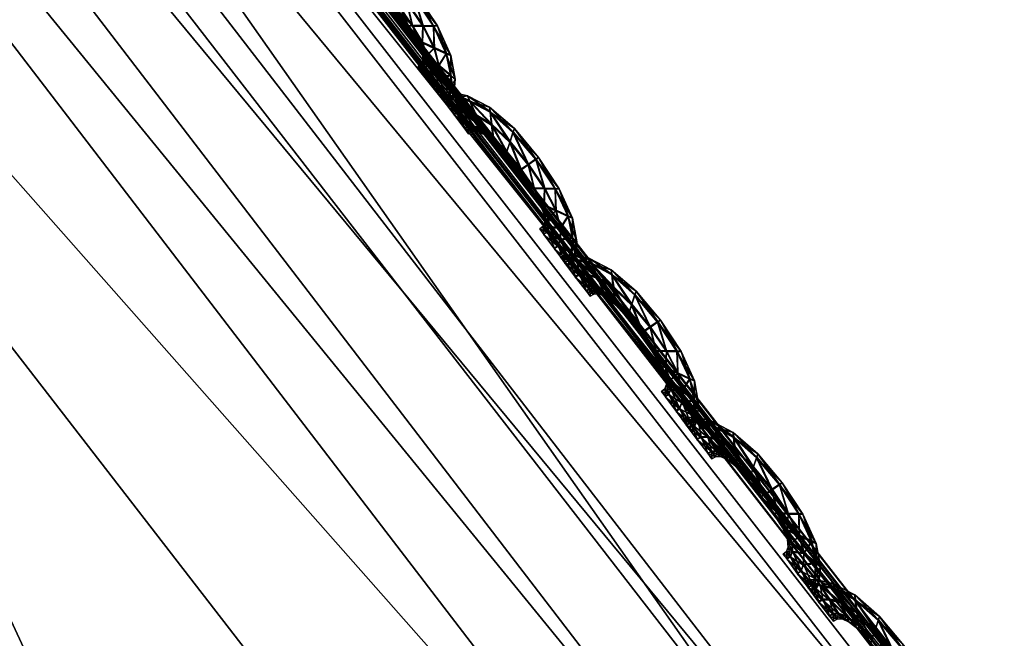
# Model space of a CAD drawing. Extents: x -7.4 to 7.4, y -11.5 to 9.8.
# Tile 467 of 469: x 5.322 to 5.601, y 6.929 to 7.104. Entities that reach past the tile are written whole.
import ezdxf

# ---------------------------------------------------------------- set-up
doc = ezdxf.new("R2010")
doc.units = 0
doc.header["$MEASUREMENT"] = 0
for name, color, linetype in [('A-FURN-3-ST', 150, 'Continuous'), ('A-FURN-3-ST-SEAM', 130, 'Continuous'), ('A-FURN-3-ST-SI', 160, 'Continuous')]:
    doc.layers.add(name, color=color, linetype=linetype)

msp = doc.modelspace()

# ---------------------------------------------------------------- meshes
at = {"layer": 'A-FURN-3-ST'}
mesh = msp.add_polyface(dxfattribs=at)
corners = [(1.94875, 9.63192, 1.00083), (2.29118, 9.70571, 1.00068), (2.34041, 9.55636, 0.61819), (2.63364, 9.60992, 0.61819), (2.56645, 9.76867, 1.00053), (2.84873, 9.62562, 0.62332), (2.75513, 9.78375, 1.00144), (3.02475, 9.55904, 0.64812), (2.99515, 9.64037, 1.00437), (3.41835, 9.25271, 1.00159), (3.33255, 9.23994, 0.62332), (3.96608, 8.70433, 1.00079), (3.8311, 8.70215, 0.61819), (4.52027, 8.12229, 1.00098), (4.35806, 8.11928, 0.61819), (5.04849, 7.5208, 1.0011), (4.86768, 7.51619, 0.61819), (5.54237, 6.88314, 1.00121), (5.34537, 6.87803, 0.61819), (2.2831, 8.66878, 0.55836), (2.1241, 9.15424, 0.56582), (2.49807, 9.19186, 0.56582), (2.71707, 8.68134, 0.55836), (2.83903, 9.224, 0.56582), (3.14581, 8.69205, 0.55836), (1.99019, 9.49361, 0.61819), (2.39411, 8.11376, 0.55836), (2.46835, 7.51392, 0.55836), (1.93379, 7.51392, 0.55836), (1.91804, 8.11232, 0.55836), (2.53254, 6.87548, 0.55836), (1.94178, 6.87548, 0.55836), (3.12657, 9.24031, 0.57304), (3.54027, 8.6986, 0.56582), (3.99861, 8.11768, 0.56582), (3.4969, 8.11669, 0.55836), (4.4575, 7.51421, 0.56582), (3.85575, 7.51392, 0.55836), (4.89012, 6.87581, 0.56582), (4.19521, 6.87548, 0.55836), (3.34122, 6.87548, 0.55836), (3.14632, 7.51392, 0.55836), (2.93761, 8.11533, 0.55836)]
mesh.append_faces([[corners[k] for k in face] for face in [(0, 1, 2), (3, 2, 1), (1, 4, 3), (5, 3, 4), (4, 6, 5), (7, 5, 6), (6, 8, 7), (9, 10, 7), (7, 8, 9), (9, 11, 12), (12, 10, 9), (11, 13, 14), (14, 12, 11), (13, 15, 16), (16, 14, 13), (15, 17, 18), (18, 16, 15), (19, 20, 21), (21, 22, 19), (22, 21, 23), (23, 24, 22), (2, 3, 23), (23, 21, 2), (25, 2, 21), (21, 20, 25), (19, 26, 29), (10, 32, 5), (5, 7, 10), (32, 23, 3), (3, 5, 32), (24, 23, 32), (32, 33, 24), (33, 32, 10), (10, 12, 33), (12, 14, 34), (34, 33, 12), (33, 34, 35), (35, 24, 33), (34, 36, 37), (37, 35, 34), (14, 16, 36), (36, 34, 14), (16, 18, 38), (38, 36, 16), (36, 38, 39), (39, 37, 36), (37, 39, 40), (40, 41, 37), (24, 35, 42), (42, 22, 24), (22, 42, 26), (26, 19, 22), (35, 37, 41), (41, 42, 35)]])
mesh.append_faces([[corners[k] for k in face] for face in [(26, 27, 28), (27, 30, 31), (30, 27, 41)]], dxfattribs={"vtx0": -1, "vtx1": -1, "vtx2": -1})
mesh.append_faces([[corners[k] for k in face] for face in [(27, 26, 42)]], dxfattribs={"vtx0": -1, "vtx2": -1})
mesh.append_faces([[corners[k] for k in face] for face in [(41, 40, 30), (42, 41, 27)]], dxfattribs={"vtx1": -1, "vtx2": -1})
mesh = msp.add_polyface(dxfattribs=at)
corners = [(5.11078, 7.50873, 17.60598), (5.10718, 7.5133, 17.60598), (5.10793, 7.51396, 17.60259), (5.11185, 7.50869, 17.60936), (5.10789, 7.5138, 17.60933), (5.10338, 7.51771, 17.60594), (5.10366, 7.51882, 17.60256), (5.10362, 7.51866, 17.60929), (5.10991, 7.51532, 17.61058), (5.10437, 7.52142, 17.61054), (5.09934, 7.52505, 17.61241), (5.59492, 6.88837, 17.61769), (5.59409, 6.88742, 17.61108), (5.09871, 7.52405, 17.60583), (5.10037, 7.52678, 17.62374), (5.59634, 6.88994, 17.62899), (5.53671, 6.81471, 17.67006), (5.05328, 7.4454, 17.66459), (5.0162, 7.404, 17.7572), (5.50149, 6.77647, 17.76244), (5.55257, 6.83345, 17.65169), (5.06768, 7.46568, 17.64618), (5.57137, 6.85743, 17.65614), (5.08201, 7.49163, 17.65078), (5.58859, 6.87976, 17.65865), (5.09471, 7.51577, 17.65341), (5.59595, 6.88928, 17.64652), (5.10006, 7.52608, 17.64127), (3.64526, 7.20117, 18.27436), (4.25034, 7.20619, 18.24195), (3.79176, 7.78168, 18.23306), (4.6839, 7.24125, 18.14474), (4.17657, 7.81963, 18.13858), (3.98472, 6.58897, 18.28748), (4.68271, 6.59358, 18.24994), (2.93587, 7.20117, 18.29539), (3.13073, 6.58897, 18.3157), (3.28641, 7.77554, 18.26059), (5.09934, 7.52505, 17.60012), (5.59492, 6.88837, 17.60541), (5.59634, 6.88994, 17.60027), (5.10037, 7.52678, 17.59499), (4.91829, 7.32172, 17.9504), (4.397, 7.90594, 17.94481), (5.15941, 6.62601, 18.15011), (5.40572, 6.70041, 17.95523)]
mesh.append_faces([[corners[k] for k in face] for face in [(0, 1, 2), (3, 4, 1), (1, 0, 3), (1, 5, 6), (6, 2, 1), (4, 7, 5), (5, 1, 4), (4, 8, 9), (10, 11, 12), (12, 13, 10), (14, 15, 11), (11, 10, 14), (16, 17, 18), (18, 19, 16), (20, 21, 17), (17, 16, 20), (22, 23, 21), (21, 20, 22), (24, 25, 23), (23, 22, 24), (26, 27, 25), (25, 24, 26), (15, 14, 27), (27, 26, 15), (28, 29, 30), (29, 31, 32), (29, 28, 33), (31, 29, 34), (28, 35, 36), (35, 28, 37), (38, 39, 40), (40, 41, 38), (13, 12, 39), (39, 38, 13), (31, 42, 43), (44, 45, 42), (42, 31, 44), (45, 19, 18), (18, 42, 45)]])
mesh = msp.add_polyface(dxfattribs=at)
corners = [(5.97894, 6.12793, 17.67828), (5.53671, 6.81471, 17.67006), (5.50149, 6.77647, 17.76244), (5.99611, 6.14499, 17.65991), (5.55257, 6.83345, 17.65169), (6.01899, 6.16687, 17.66421), (5.57137, 6.85743, 17.65614), (6.04039, 6.18718, 17.66656), (5.58859, 6.87976, 17.65865), (6.04954, 6.19587, 17.65439), (5.59595, 6.88928, 17.64652), (4.80883, 4.35379, 18.33388), (5.7324, 4.35704, 18.28649), (5.43033, 5.18699, 18.27097), (4.57167, 5.1832, 18.31596), (5.07825, 5.9265, 18.25899), (4.29525, 5.9223, 18.30098), (5.98163, 5.21332, 18.16855), (5.59441, 5.95604, 18.15726), (4.68271, 6.59358, 18.24994), (3.98472, 6.58897, 18.28748), (4.25034, 7.20619, 18.24195), (5.15941, 6.62601, 18.15011), (4.6839, 7.24125, 18.14474), (5.00227, 3.41611, 18.35533), (3.60387, 4.35379, 18.37781), (2.47789, 4.35379, 18.41637), (2.51734, 3.41611, 18.44041), (3.71665, 3.41611, 18.40089), (3.46773, 5.1832, 18.35635), (2.43305, 5.1832, 18.39142), (3.30904, 5.9223, 18.33601), (2.38077, 5.9223, 18.3656), (3.13073, 6.58897, 18.3157), (2.32204, 6.58897, 18.33909), (2.93587, 7.20117, 18.29539), (3.64526, 7.20117, 18.27436), (5.85155, 6.02378, 17.96234), (5.40572, 6.70041, 17.95523), (5.94542, 6.09308, 17.77024)]
mesh.append_faces([[corners[k] for k in face] for face in [(0, 1, 2), (3, 4, 1), (5, 6, 4), (7, 8, 6), (9, 10, 8), (11, 12, 13), (13, 14, 11), (14, 13, 15), (15, 16, 14), (13, 17, 18), (18, 15, 13), (17, 13, 12), (16, 15, 19), (19, 20, 16), (20, 19, 21), (19, 22, 23), (15, 18, 22), (22, 19, 15), (12, 11, 24), (25, 26, 27), (11, 25, 28), (26, 25, 29), (29, 30, 26), (30, 29, 31), (31, 32, 30), (29, 14, 16), (16, 31, 29), (25, 11, 14), (14, 29, 25), (32, 31, 33), (34, 33, 35), (33, 20, 36), (31, 16, 20), (20, 33, 31), (18, 37, 38), (38, 22, 18), (38, 37, 39), (39, 2, 38)]])
at = {"layer": 'A-FURN-3-ST-SEAM'}
mesh = msp.add_polyface(dxfattribs=at)
corners = [(5.42088, 7.12437, 17.61252), (5.42736, 7.1186, 17.6126), (5.42649, 7.1158, 17.61389), (5.43172, 7.10941, 17.61393), (5.42776, 7.11971, 17.60921), (5.42131, 7.1207, 17.61381), (5.42966, 7.10797, 17.61267), (5.43386, 7.11094, 17.61267), (5.43465, 7.11155, 17.60929), (5.42072, 7.12581, 17.60914), (5.41514, 7.12742, 17.61244), (5.42563, 7.11304, 17.61264), (5.43338, 7.10265, 17.61271), (5.43635, 7.10262, 17.61397), (5.4339, 7.1111, 17.60594), (5.42744, 7.11877, 17.60586), (5.41684, 7.12338, 17.61378), (5.42179, 7.11708, 17.6126), (5.42891, 7.10752, 17.60933), (5.42531, 7.11209, 17.60929), (5.43935, 7.10262, 17.61271), (5.4405, 7.1027, 17.60933), (5.4394, 7.10278, 17.60598), (5.42091, 7.12453, 17.60579), (5.41454, 7.12902, 17.60902), (5.41094, 7.12845, 17.61237), (5.42198, 7.1158, 17.60925), (5.43231, 7.10278, 17.60936), (5.43615, 7.09792, 17.61275), (5.43959, 7.09631, 17.614), (5.43643, 7.10286, 17.60472), (5.4318, 7.10966, 17.60469), (5.42658, 7.11604, 17.60461), (5.41356, 7.12433, 17.61374), (5.41858, 7.11942, 17.6126), (5.41925, 7.11803, 17.60925), (5.42566, 7.11324, 17.6059), (5.4297, 7.10813, 17.60594), (5.42186, 7.11728, 17.60586), (5.443, 7.09479, 17.61275), (5.4443, 7.09433, 17.6094), (5.44308, 7.09499, 17.60602), (5.43963, 7.09656, 17.60476), (5.42139, 7.12095, 17.60457), (5.41521, 7.12758, 17.60571), (5.40999, 7.13001, 17.60898), (5.40869, 7.12832, 17.61237), (5.41866, 7.11963, 17.60586), (5.43342, 7.10286, 17.60598), (5.43493, 7.09858, 17.60936), (5.43746, 7.09421, 17.61275), (5.44086, 7.09137, 17.61404), (5.43623, 7.09808, 17.60602), (5.40762, 7.12993, 17.60894), (5.41166, 7.12425, 17.6137), (5.41621, 7.12033, 17.61256), (5.41719, 7.11889, 17.60921), (5.41624, 7.12049, 17.60583), (5.41692, 7.12363, 17.6045), (5.44426, 7.08857, 17.61279), (5.44553, 7.08762, 17.6094), (5.4443, 7.08877, 17.60606), (5.4409, 7.09161, 17.60476), (5.43753, 7.09442, 17.60602), (5.41102, 7.12861, 17.60564), (5.40876, 7.12849, 17.60564), (5.40643, 7.12935, 17.60894), (5.40754, 7.12775, 17.61237), (5.41364, 7.12457, 17.60446), (5.43623, 7.09536, 17.6094), (5.43761, 7.09174, 17.61275), (5.44078, 7.08803, 17.61404), (5.40762, 7.12791, 17.60564), (5.41059, 7.12367, 17.6137), (5.41466, 7.12025, 17.61256), (5.41581, 7.11881, 17.60921), (5.41474, 7.12041, 17.60583), (5.44395, 7.0844, 17.61279), (5.44513, 7.08313, 17.60944), (5.44399, 7.08461, 17.60606), (5.44082, 7.08828, 17.6048), (5.43766, 7.09195, 17.60602), (5.43647, 7.09322, 17.6094), (5.41177, 7.12449, 17.60446), (5.41067, 7.12387, 17.60446), (5.43706, 7.09034, 17.61279), (5.44011, 7.0863, 17.61404), (5.41364, 7.11963, 17.61256), (5.41478, 7.11819, 17.60921), (5.41367, 7.1198, 17.60583), (5.43591, 7.09195, 17.6094), (5.44315, 7.08234, 17.61282), (5.4443, 7.08094, 17.60944), (5.4432, 7.08255, 17.60606), (5.44015, 7.08659, 17.6048), (5.4371, 7.09054, 17.60606), (5.43504, 7.0912, 17.6094), (5.43615, 7.08959, 17.61279), (5.43916, 7.08547, 17.61404), (5.43619, 7.08976, 17.60606), (5.4422, 7.08148, 17.61282), (5.44339, 7.08004, 17.60944), (5.44225, 7.08164, 17.60609), (5.43924, 7.08576, 17.6048)]
mesh.append_faces([[corners[k] for k in face] for face in [(2, 1, 0), (1, 2, 3), (0, 1, 4), (0, 5, 2), (6, 3, 2), (3, 7, 1), (8, 4, 1), (4, 9, 0), (5, 0, 10), (11, 2, 5), (3, 6, 12), (2, 11, 6), (7, 3, 13), (1, 7, 8), (4, 8, 14), (9, 4, 15), (10, 0, 9), (10, 16, 5), (5, 17, 11), (12, 6, 18), (12, 13, 3), (6, 11, 19), (13, 20, 7), (21, 8, 7), (22, 14, 8), (14, 15, 4), (15, 23, 9), (9, 24, 10), (16, 10, 25), (17, 5, 16), (11, 17, 26), (19, 18, 6), (18, 27, 12), (13, 12, 28), (26, 19, 11), (20, 13, 29), (7, 20, 21), (8, 21, 22), (14, 22, 30), (15, 14, 31), (23, 15, 32), (24, 9, 23), (25, 10, 24), (25, 33, 16), (16, 34, 17), (35, 26, 17), (18, 19, 36), (27, 18, 37), (28, 12, 27), (28, 29, 13), (19, 26, 38), (29, 39, 20), (40, 21, 20), (41, 22, 21), (42, 30, 22), (30, 31, 14), (31, 32, 15), (32, 43, 23), (23, 44, 24), (24, 45, 25), (33, 25, 46), (34, 16, 33), (17, 34, 35), (26, 35, 47), (38, 36, 19), (36, 37, 18), (37, 48, 27), (27, 49, 28), (29, 28, 50), (47, 38, 26), (39, 29, 51), (20, 39, 40), (21, 40, 41), (22, 41, 42), (30, 42, 52), (31, 30, 48), (32, 31, 37), (43, 32, 36), (44, 23, 43), (45, 24, 44), (25, 45, 53), (53, 46, 25), (46, 54, 33), (33, 55, 34), (56, 35, 34), (57, 47, 35), (36, 38, 43), (37, 36, 32), (48, 37, 31), (49, 27, 48), (50, 28, 49), (50, 51, 29), (38, 47, 58), (51, 59, 39), (60, 40, 39), (61, 41, 40), (62, 42, 41), (63, 52, 42), (52, 48, 30), (43, 58, 44), (44, 64, 45), (65, 53, 45), (46, 53, 66), (54, 46, 67), (55, 33, 54), (34, 55, 56), (35, 56, 57), (47, 57, 68), (58, 43, 38), (48, 52, 49), (49, 69, 50), (51, 50, 70), (68, 58, 47), (59, 51, 71), (39, 59, 60), (40, 60, 61), (41, 61, 62), (42, 62, 63), (52, 63, 69), (64, 44, 58), (45, 64, 65), (53, 65, 72), (72, 66, 53), (66, 67, 46), (67, 73, 54), (54, 74, 55), (56, 55, 74), (57, 56, 75), (68, 57, 76), (69, 49, 52), (70, 50, 69), (70, 71, 51), (58, 68, 64), (71, 77, 59), (78, 60, 59), (79, 61, 60), (80, 62, 61), (81, 63, 62), (82, 69, 63), (83, 65, 64), (84, 72, 65), (74, 54, 73), (74, 75, 56), (75, 76, 57), (76, 83, 68), (69, 82, 70), (71, 70, 85), (64, 68, 83), (77, 71, 86), (59, 77, 78), (60, 78, 79), (61, 79, 80), (62, 80, 81), (63, 81, 82), (65, 83, 84), (73, 87, 74), (75, 74, 87), (76, 75, 88), (83, 76, 89), (70, 82, 90), (90, 85, 70), (85, 86, 71), (86, 91, 77), (78, 77, 91), (79, 78, 92), (80, 79, 93), (81, 80, 94), (82, 81, 95), (89, 84, 83), (87, 88, 75), (88, 89, 76), (95, 90, 82), (85, 90, 96), (86, 85, 97), (91, 86, 98), (91, 92, 78), (92, 93, 79), (93, 94, 80), (94, 95, 81), (90, 95, 99), (99, 96, 90), (96, 97, 85), (97, 98, 86), (98, 100, 91), (92, 91, 100), (93, 92, 101), (94, 93, 102), (95, 94, 103), (103, 99, 95), (100, 101, 92), (101, 102, 93), (102, 103, 94)]])
mesh = msp.add_polyface(dxfattribs=at)
corners = [(5.45543, 7.07822, 17.6129), (5.46191, 7.07246, 17.61298), (5.46104, 7.06965, 17.61427), (5.46627, 7.06327, 17.61431), (5.46231, 7.07357, 17.60959), (5.45586, 7.07456, 17.61419), (5.46417, 7.06182, 17.61305), (5.4684, 7.06479, 17.61305), (5.4692, 7.06541, 17.60967), (5.45527, 7.07967, 17.60952), (5.44968, 7.08131, 17.61282), (5.46013, 7.06694, 17.61305), (5.46793, 7.05655, 17.61309), (5.4709, 7.05647, 17.61435), (5.46844, 7.06496, 17.60632), (5.46199, 7.07262, 17.60624), (5.45139, 7.07727, 17.61416), (5.45633, 7.07097, 17.61302), (5.46342, 7.06137, 17.60971), (5.45986, 7.06599, 17.60967), (5.4739, 7.05647, 17.61309), (5.47505, 7.05651, 17.60974), (5.47394, 7.05663, 17.60636), (5.45546, 7.07839, 17.60617), (5.44905, 7.08288, 17.60944), (5.44549, 7.0823, 17.61275), (5.45653, 7.06969, 17.60967), (5.46682, 7.05667, 17.60974), (5.4707, 7.05177, 17.61313), (5.4741, 7.05021, 17.61438), (5.47098, 7.05672, 17.60511), (5.46635, 7.06352, 17.60507), (5.46112, 7.0699, 17.60499), (5.44806, 7.07822, 17.61412), (5.45309, 7.07332, 17.61298), (5.45376, 7.07192, 17.60963), (5.46021, 7.0671, 17.60629), (5.46425, 7.06203, 17.60632), (5.45637, 7.07114, 17.60629), (5.47754, 7.04868, 17.61313), (5.47885, 7.04819, 17.60978), (5.47759, 7.04885, 17.6064), (5.47418, 7.05046, 17.60514), (5.45594, 7.0748, 17.60495), (5.44973, 7.08148, 17.60609), (5.44454, 7.08391, 17.60936), (5.4432, 7.08222, 17.61275), (5.45317, 7.07348, 17.60624), (5.46797, 7.05676, 17.60636), (5.46943, 7.05247, 17.60974), (5.472, 7.04811, 17.61313), (5.47537, 7.04522, 17.61442), (5.47074, 7.05198, 17.6064), (5.44213, 7.08383, 17.60933), (5.44616, 7.07814, 17.61412), (5.45071, 7.07423, 17.61294), (5.4517, 7.07279, 17.60959), (5.45076, 7.07439, 17.60621), (5.45147, 7.07752, 17.60488), (5.47877, 7.04246, 17.61317), (5.48008, 7.04147, 17.60978), (5.47881, 7.04267, 17.60643), (5.47545, 7.04551, 17.60514), (5.47204, 7.04827, 17.6064), (5.44553, 7.08251, 17.60602), (5.44328, 7.08238, 17.60602), (5.44094, 7.08325, 17.60936), (5.44205, 7.08164, 17.61275), (5.44818, 7.07847, 17.60484), (5.47074, 7.04926, 17.60978), (5.47212, 7.04564, 17.61317), (5.47529, 7.04193, 17.61442), (5.44213, 7.08181, 17.60602), (5.4451, 7.07756, 17.61412), (5.44917, 7.07414, 17.61294), (5.45032, 7.0727, 17.60959), (5.44925, 7.07431, 17.60621), (5.47845, 7.0383, 17.61317), (5.47968, 7.03703, 17.60982), (5.47849, 7.03846, 17.60643), (5.47537, 7.04217, 17.60518), (5.47216, 7.0458, 17.60643), (5.47098, 7.04708, 17.60978), (5.44628, 7.07839, 17.60484), (5.44517, 7.07781, 17.60484), (5.47157, 7.04423, 17.61317), (5.47462, 7.04019, 17.61442), (5.44814, 7.07353, 17.61294), (5.44929, 7.07209, 17.60959), (5.44818, 7.07369, 17.60621), (5.47042, 7.04584, 17.60978), (5.47767, 7.03624, 17.61321), (5.47885, 7.03484, 17.60982), (5.4777, 7.03645, 17.60647), (5.47466, 7.04048, 17.60518), (5.47161, 7.04444, 17.60643), (5.46955, 7.0451, 17.60978), (5.47066, 7.04349, 17.61317), (5.47367, 7.03937, 17.61446), (5.4707, 7.04365, 17.60643), (5.47672, 7.03537, 17.61321), (5.4779, 7.03393, 17.60982), (5.47675, 7.03558, 17.60647), (5.47374, 7.03966, 17.60518)]
mesh.append_faces([[corners[k] for k in face] for face in [(2, 1, 0), (1, 2, 3), (0, 1, 4), (0, 5, 2), (6, 3, 2), (3, 7, 1), (8, 4, 1), (4, 9, 0), (5, 0, 10), (11, 2, 5), (3, 6, 12), (2, 11, 6), (7, 3, 13), (1, 7, 8), (4, 8, 14), (9, 4, 15), (10, 0, 9), (10, 16, 5), (5, 17, 11), (12, 6, 18), (12, 13, 3), (6, 11, 19), (13, 20, 7), (21, 8, 7), (22, 14, 8), (14, 15, 4), (15, 23, 9), (9, 24, 10), (16, 10, 25), (17, 5, 16), (11, 17, 26), (19, 18, 6), (18, 27, 12), (13, 12, 28), (26, 19, 11), (20, 13, 29), (7, 20, 21), (8, 21, 22), (14, 22, 30), (15, 14, 31), (23, 15, 32), (24, 9, 23), (25, 10, 24), (25, 33, 16), (16, 34, 17), (35, 26, 17), (18, 19, 36), (27, 18, 37), (28, 12, 27), (28, 29, 13), (19, 26, 38), (29, 39, 20), (40, 21, 20), (41, 22, 21), (42, 30, 22), (30, 31, 14), (31, 32, 15), (32, 43, 23), (23, 44, 24), (24, 45, 25), (33, 25, 46), (34, 16, 33), (17, 34, 35), (26, 35, 47), (38, 36, 19), (36, 37, 18), (37, 48, 27), (27, 49, 28), (29, 28, 50), (47, 38, 26), (39, 29, 51), (20, 39, 40), (21, 40, 41), (22, 41, 42), (30, 42, 52), (31, 30, 48), (32, 31, 37), (43, 32, 36), (44, 23, 43), (45, 24, 44), (25, 45, 53), (53, 46, 25), (46, 54, 33), (33, 55, 34), (56, 35, 34), (57, 47, 35), (36, 38, 43), (37, 36, 32), (48, 37, 31), (49, 27, 48), (50, 28, 49), (50, 51, 29), (38, 47, 58), (51, 59, 39), (60, 40, 39), (61, 41, 40), (62, 42, 41), (63, 52, 42), (52, 48, 30), (43, 58, 44), (44, 64, 45), (65, 53, 45), (46, 53, 66), (54, 46, 67), (55, 33, 54), (34, 55, 56), (35, 56, 57), (47, 57, 68), (58, 43, 38), (48, 52, 49), (49, 69, 50), (51, 50, 70), (68, 58, 47), (59, 51, 71), (39, 59, 60), (40, 60, 61), (41, 61, 62), (42, 62, 63), (52, 63, 69), (64, 44, 58), (45, 64, 65), (53, 65, 72), (72, 66, 53), (66, 67, 46), (67, 73, 54), (54, 74, 55), (56, 55, 74), (57, 56, 75), (68, 57, 76), (69, 49, 52), (70, 50, 69), (70, 71, 51), (58, 68, 64), (71, 77, 59), (78, 60, 59), (79, 61, 60), (80, 62, 61), (81, 63, 62), (82, 69, 63), (83, 65, 64), (84, 72, 65), (74, 54, 73), (74, 75, 56), (75, 76, 57), (76, 83, 68), (69, 82, 70), (71, 70, 85), (64, 68, 83), (77, 71, 86), (59, 77, 78), (60, 78, 79), (61, 79, 80), (62, 80, 81), (63, 81, 82), (65, 83, 84), (73, 87, 74), (75, 74, 87), (76, 75, 88), (83, 76, 89), (70, 82, 90), (90, 85, 70), (85, 86, 71), (86, 91, 77), (78, 77, 91), (79, 78, 92), (80, 79, 93), (81, 80, 94), (82, 81, 95), (89, 84, 83), (87, 88, 75), (88, 89, 76), (95, 90, 82), (85, 90, 96), (86, 85, 97), (91, 86, 98), (91, 92, 78), (92, 93, 79), (93, 94, 80), (94, 95, 81), (90, 95, 99), (99, 96, 90), (96, 97, 85), (97, 98, 86), (98, 100, 91), (92, 91, 100), (93, 92, 101), (94, 93, 102), (95, 94, 103), (103, 99, 95), (100, 101, 92), (101, 102, 93), (102, 103, 94)]])
mesh = msp.add_polyface(dxfattribs=at)
corners = [(5.48993, 7.03208, 17.61328), (5.49646, 7.02631, 17.61336), (5.49555, 7.02351, 17.61465), (5.50081, 7.01712, 17.61469), (5.49686, 7.02742, 17.60997), (5.49037, 7.02845, 17.61458), (5.49871, 7.01572, 17.61347), (5.50295, 7.01865, 17.61343), (5.50374, 7.01927, 17.61005), (5.48981, 7.03352, 17.6099), (5.48419, 7.03517, 17.61321), (5.49468, 7.02079, 17.61343), (5.50244, 7.01045, 17.61347), (5.50544, 7.01032, 17.61476), (5.50299, 7.01881, 17.6067), (5.49654, 7.02647, 17.60663), (5.48589, 7.03117, 17.61454), (5.49084, 7.02487, 17.61339), (5.49793, 7.01527, 17.61009), (5.49436, 7.01988, 17.61005), (5.50845, 7.01032, 17.61347), (5.5096, 7.01037, 17.61013), (5.50849, 7.01049, 17.60674), (5.49001, 7.03228, 17.60655), (5.4836, 7.03674, 17.60982), (5.48, 7.0362, 17.61317), (5.49104, 7.02359, 17.61005), (5.50133, 7.01053, 17.61013), (5.50521, 7.00567, 17.61351), (5.50865, 7.00406, 17.61476), (5.50552, 7.01057, 17.60548), (5.50089, 7.01741, 17.60545), (5.49563, 7.02376, 17.60541), (5.48261, 7.03212, 17.6145), (5.48764, 7.02722, 17.61336), (5.48831, 7.02582, 17.61001), (5.49472, 7.021, 17.6067), (5.49876, 7.01589, 17.60674), (5.49092, 7.02503, 17.60666), (5.51209, 7.00254, 17.61351), (5.5134, 7.00205, 17.61016), (5.51213, 7.0027, 17.60678), (5.50873, 7.00431, 17.60552), (5.49049, 7.02866, 17.60533), (5.48427, 7.03533, 17.60647), (5.47905, 7.03781, 17.60974), (5.4777, 7.03612, 17.61313), (5.48768, 7.02738, 17.60663), (5.50251, 7.01061, 17.60674), (5.50394, 7.00633, 17.61013), (5.50651, 7.002, 17.61351), (5.50991, 6.99912, 17.6148), (5.50529, 7.00583, 17.60678), (5.47664, 7.03772, 17.60974), (5.48071, 7.03204, 17.6145), (5.48522, 7.02813, 17.61332), (5.48625, 7.02668, 17.61001), (5.4853, 7.02829, 17.60659), (5.48597, 7.03138, 17.60529), (5.51332, 6.99632, 17.61355), (5.51458, 6.99537, 17.6102), (5.51336, 6.99652, 17.60681), (5.50996, 6.99937, 17.60556), (5.50655, 7.00217, 17.60678), (5.48008, 7.03636, 17.60643), (5.47778, 7.03628, 17.6064), (5.47545, 7.03715, 17.60974), (5.47656, 7.03554, 17.61313), (5.48269, 7.03237, 17.60526), (5.50529, 7.00316, 17.61016), (5.50663, 6.99953, 17.61355), (5.5098, 6.99582, 17.6148), (5.47664, 7.0357, 17.6064), (5.4796, 7.03146, 17.6145), (5.48368, 7.02804, 17.61332), (5.48483, 7.0266, 17.60997), (5.48376, 7.02821, 17.60659), (5.51296, 6.99216, 17.61359), (5.51419, 6.99088, 17.6102), (5.51304, 6.99236, 17.60681), (5.50988, 6.99607, 17.60556), (5.50671, 6.99969, 17.60681), (5.50548, 7.00097, 17.61016), (5.48079, 7.03228, 17.60522), (5.47968, 7.03171, 17.60522), (5.50608, 6.99813, 17.61355), (5.50913, 6.99409, 17.61484), (5.48265, 7.02742, 17.61332), (5.4838, 7.02602, 17.60997), (5.48269, 7.02763, 17.60659), (5.50497, 6.99974, 17.61016), (5.51217, 6.99014, 17.61359), (5.51336, 6.98874, 17.6102), (5.51221, 6.99034, 17.60685), (5.50921, 6.99438, 17.60556), (5.50612, 6.99834, 17.60681), (5.50406, 6.999, 17.61016), (5.50517, 6.99739, 17.61355), (5.50818, 6.99331, 17.61484), (5.50521, 6.99759, 17.60681), (5.51122, 6.98927, 17.61359), (5.51241, 6.98783, 17.61024), (5.5113, 6.98948, 17.60685), (5.50826, 6.99356, 17.60556)]
mesh.append_faces([[corners[k] for k in face] for face in [(2, 1, 0), (1, 2, 3), (0, 1, 4), (0, 5, 2), (6, 3, 2), (3, 7, 1), (8, 4, 1), (4, 9, 0), (5, 0, 10), (11, 2, 5), (3, 6, 12), (2, 11, 6), (7, 3, 13), (1, 7, 8), (4, 8, 14), (9, 4, 15), (10, 0, 9), (10, 16, 5), (5, 17, 11), (12, 6, 18), (12, 13, 3), (6, 11, 19), (13, 20, 7), (21, 8, 7), (22, 14, 8), (14, 15, 4), (15, 23, 9), (9, 24, 10), (16, 10, 25), (17, 5, 16), (11, 17, 26), (19, 18, 6), (18, 27, 12), (13, 12, 28), (26, 19, 11), (20, 13, 29), (7, 20, 21), (8, 21, 22), (14, 22, 30), (15, 14, 31), (23, 15, 32), (24, 9, 23), (25, 10, 24), (25, 33, 16), (16, 34, 17), (35, 26, 17), (18, 19, 36), (27, 18, 37), (28, 12, 27), (28, 29, 13), (19, 26, 38), (29, 39, 20), (40, 21, 20), (41, 22, 21), (42, 30, 22), (30, 31, 14), (31, 32, 15), (32, 43, 23), (23, 44, 24), (24, 45, 25), (33, 25, 46), (34, 16, 33), (17, 34, 35), (26, 35, 47), (38, 36, 19), (36, 37, 18), (37, 48, 27), (27, 49, 28), (29, 28, 50), (47, 38, 26), (39, 29, 51), (20, 39, 40), (21, 40, 41), (22, 41, 42), (30, 42, 52), (31, 30, 48), (32, 31, 37), (43, 32, 36), (44, 23, 43), (45, 24, 44), (25, 45, 53), (53, 46, 25), (46, 54, 33), (33, 55, 34), (56, 35, 34), (57, 47, 35), (36, 38, 43), (37, 36, 32), (48, 37, 31), (49, 27, 48), (50, 28, 49), (50, 51, 29), (38, 47, 58), (51, 59, 39), (60, 40, 39), (61, 41, 40), (62, 42, 41), (63, 52, 42), (52, 48, 30), (43, 58, 44), (44, 64, 45), (65, 53, 45), (46, 53, 66), (54, 46, 67), (55, 33, 54), (34, 55, 56), (35, 56, 57), (47, 57, 68), (58, 43, 38), (48, 52, 49), (49, 69, 50), (51, 50, 70), (68, 58, 47), (59, 51, 71), (39, 59, 60), (40, 60, 61), (41, 61, 62), (42, 62, 63), (52, 63, 69), (64, 44, 58), (45, 64, 65), (53, 65, 72), (72, 66, 53), (66, 67, 46), (67, 73, 54), (54, 74, 55), (56, 55, 74), (57, 56, 75), (68, 57, 76), (69, 49, 52), (70, 50, 69), (70, 71, 51), (58, 68, 64), (71, 77, 59), (78, 60, 59), (79, 61, 60), (80, 62, 61), (81, 63, 62), (82, 69, 63), (83, 65, 64), (84, 72, 65), (74, 54, 73), (74, 75, 56), (75, 76, 57), (76, 83, 68), (69, 82, 70), (71, 70, 85), (64, 68, 83), (77, 71, 86), (59, 77, 78), (60, 78, 79), (61, 79, 80), (62, 80, 81), (63, 81, 82), (65, 83, 84), (73, 87, 74), (75, 74, 87), (76, 75, 88), (83, 76, 89), (70, 82, 90), (90, 85, 70), (85, 86, 71), (86, 91, 77), (78, 77, 91), (79, 78, 92), (80, 79, 93), (81, 80, 94), (82, 81, 95), (89, 84, 83), (87, 88, 75), (88, 89, 76), (95, 90, 82), (85, 90, 96), (86, 85, 97), (91, 86, 98), (91, 92, 78), (92, 93, 79), (93, 94, 80), (94, 95, 81), (90, 95, 99), (99, 96, 90), (96, 97, 85), (97, 98, 86), (98, 100, 91), (92, 91, 100), (93, 92, 101), (94, 93, 102), (95, 94, 103), (103, 99, 95), (100, 101, 92), (101, 102, 93), (102, 103, 94)]])
mesh = msp.add_polyface(dxfattribs=at)
corners = [(5.52448, 6.98598, 17.61366), (5.53101, 6.98017, 17.61374), (5.5301, 6.97737, 17.61503), (5.53536, 6.97102, 17.61511), (5.5314, 6.98128, 17.61035), (5.52491, 6.98231, 17.61499), (5.53323, 6.96962, 17.61385), (5.5375, 6.9725, 17.61381), (5.53829, 6.97312, 17.61043), (5.52436, 6.98737, 17.61028), (5.51874, 6.98907, 17.61359), (5.52919, 6.97469, 17.61381), (5.53698, 6.96431, 17.61389), (5.53999, 6.96422, 17.61515), (5.53754, 6.97267, 17.60708), (5.53109, 6.98033, 17.60701), (5.52044, 6.98503, 17.61492), (5.52539, 6.97872, 17.61378), (5.53247, 6.96917, 17.61047), (5.52891, 6.97374, 17.61047), (5.543, 6.96418, 17.61385), (5.54415, 6.96422, 17.61051), (5.54304, 6.96435, 17.60712), (5.52456, 6.98614, 17.60693), (5.51815, 6.99063, 17.6102), (5.51451, 6.9901, 17.61355), (5.52555, 6.97745, 17.61043), (5.53588, 6.96443, 17.61051), (5.53975, 6.95953, 17.61389), (5.54316, 6.95792, 17.61515), (5.54003, 6.96447, 17.60586), (5.53544, 6.97127, 17.60583), (5.53018, 6.97761, 17.60579), (5.51712, 6.98602, 17.61488), (5.52214, 6.98112, 17.61374), (5.52282, 6.97967, 17.61039), (5.52927, 6.97485, 17.60708), (5.53331, 6.96978, 17.60712), (5.52543, 6.97889, 17.60704), (5.54664, 6.95639, 17.61389), (5.54795, 6.9559, 17.61054), (5.54668, 6.9566, 17.60716), (5.54324, 6.95821, 17.6059), (5.52499, 6.98256, 17.60571), (5.51882, 6.98923, 17.60685), (5.51356, 6.9917, 17.61013), (5.51225, 6.99002, 17.61351), (5.52222, 6.98128, 17.60701), (5.53702, 6.96451, 17.60712), (5.53849, 6.96023, 17.61054), (5.54106, 6.95586, 17.61393), (5.54442, 6.95301, 17.61518), (5.53979, 6.95973, 17.60716), (5.51114, 6.99162, 17.61013), (5.51522, 6.98594, 17.61488), (5.51973, 6.98202, 17.6137), (5.52076, 6.98058, 17.61039), (5.51981, 6.98219, 17.60697), (5.52052, 6.98527, 17.60568), (5.54783, 6.95021, 17.61393), (5.54913, 6.94922, 17.61058), (5.54791, 6.95038, 17.6072), (5.5445, 6.95326, 17.60594), (5.5411, 6.95606, 17.60716), (5.51458, 6.99026, 17.60681), (5.51229, 6.99018, 17.60678), (5.50996, 6.99104, 17.61013), (5.51106, 6.98944, 17.61351), (5.5172, 6.98627, 17.60564), (5.53979, 6.95701, 17.61054), (5.54118, 6.95343, 17.61393), (5.54435, 6.94972, 17.61518), (5.51114, 6.9896, 17.60678), (5.51411, 6.98536, 17.61488), (5.51823, 6.98194, 17.6137), (5.51938, 6.98049, 17.61039), (5.51827, 6.9821, 17.60697), (5.54751, 6.94605, 17.61397), (5.5487, 6.94477, 17.61058), (5.54755, 6.94626, 17.60724), (5.54438, 6.94997, 17.60594), (5.54122, 6.95359, 17.6072), (5.53999, 6.95487, 17.61054), (5.5153, 6.98618, 17.6056), (5.51419, 6.98561, 17.6056), (5.54058, 6.95207, 17.61393), (5.54363, 6.94799, 17.61522), (5.51716, 6.98136, 17.6137), (5.51835, 6.97992, 17.61039), (5.51724, 6.98153, 17.60697), (5.53948, 6.95363, 17.61054), (5.54668, 6.94403, 17.61397), (5.54787, 6.94263, 17.61062), (5.54676, 6.94424, 17.60724), (5.54371, 6.94828, 17.60594), (5.54063, 6.95223, 17.6072), (5.53857, 6.95289, 17.61054), (5.53968, 6.95129, 17.61393), (5.54268, 6.94721, 17.61522), (5.53972, 6.95149, 17.6072), (5.54573, 6.94317, 17.61397), (5.54692, 6.94177, 17.61062), (5.54581, 6.94337, 17.60724), (5.54276, 6.94745, 17.60594)]
mesh.append_faces([[corners[k] for k in face] for face in [(2, 1, 0), (1, 2, 3), (0, 1, 4), (0, 5, 2), (6, 3, 2), (3, 7, 1), (8, 4, 1), (4, 9, 0), (5, 0, 10), (11, 2, 5), (3, 6, 12), (2, 11, 6), (7, 3, 13), (1, 7, 8), (4, 8, 14), (9, 4, 15), (10, 0, 9), (10, 16, 5), (5, 17, 11), (12, 6, 18), (12, 13, 3), (6, 11, 19), (13, 20, 7), (21, 8, 7), (22, 14, 8), (14, 15, 4), (15, 23, 9), (9, 24, 10), (16, 10, 25), (17, 5, 16), (11, 17, 26), (19, 18, 6), (18, 27, 12), (13, 12, 28), (26, 19, 11), (20, 13, 29), (7, 20, 21), (8, 21, 22), (14, 22, 30), (15, 14, 31), (23, 15, 32), (24, 9, 23), (25, 10, 24), (25, 33, 16), (16, 34, 17), (35, 26, 17), (18, 19, 36), (27, 18, 37), (28, 12, 27), (28, 29, 13), (19, 26, 38), (29, 39, 20), (40, 21, 20), (41, 22, 21), (42, 30, 22), (30, 31, 14), (31, 32, 15), (32, 43, 23), (23, 44, 24), (24, 45, 25), (33, 25, 46), (34, 16, 33), (17, 34, 35), (26, 35, 47), (38, 36, 19), (36, 37, 18), (37, 48, 27), (27, 49, 28), (29, 28, 50), (47, 38, 26), (39, 29, 51), (20, 39, 40), (21, 40, 41), (22, 41, 42), (30, 42, 52), (31, 30, 48), (32, 31, 37), (43, 32, 36), (44, 23, 43), (45, 24, 44), (25, 45, 53), (53, 46, 25), (46, 54, 33), (33, 55, 34), (56, 35, 34), (57, 47, 35), (36, 38, 43), (37, 36, 32), (48, 37, 31), (49, 27, 48), (50, 28, 49), (50, 51, 29), (38, 47, 58), (51, 59, 39), (60, 40, 39), (61, 41, 40), (62, 42, 41), (63, 52, 42), (52, 48, 30), (43, 58, 44), (44, 64, 45), (65, 53, 45), (46, 53, 66), (54, 46, 67), (55, 33, 54), (34, 55, 56), (35, 56, 57), (47, 57, 68), (58, 43, 38), (48, 52, 49), (49, 69, 50), (51, 50, 70), (68, 58, 47), (59, 51, 71), (39, 59, 60), (40, 60, 61), (41, 61, 62), (42, 62, 63), (52, 63, 69), (64, 44, 58), (45, 64, 65), (53, 65, 72), (72, 66, 53), (66, 67, 46), (67, 73, 54), (54, 74, 55), (56, 55, 74), (57, 56, 75), (68, 57, 76), (69, 49, 52), (70, 50, 69), (70, 71, 51), (58, 68, 64), (71, 77, 59), (78, 60, 59), (79, 61, 60), (80, 62, 61), (81, 63, 62), (82, 69, 63), (83, 65, 64), (84, 72, 65), (74, 54, 73), (74, 75, 56), (75, 76, 57), (76, 83, 68), (69, 82, 70), (71, 70, 85), (64, 68, 83), (77, 71, 86), (59, 77, 78), (60, 78, 79), (61, 79, 80), (62, 80, 81), (63, 81, 82), (65, 83, 84), (73, 87, 74), (75, 74, 87), (76, 75, 88), (83, 76, 89), (70, 82, 90), (90, 85, 70), (85, 86, 71), (86, 91, 77), (78, 77, 91), (79, 78, 92), (80, 79, 93), (81, 80, 94), (82, 81, 95), (89, 84, 83), (87, 88, 75), (88, 89, 76), (95, 90, 82), (85, 90, 96), (86, 85, 97), (91, 86, 98), (91, 92, 78), (92, 93, 79), (93, 94, 80), (94, 95, 81), (90, 95, 99), (99, 96, 90), (96, 97, 85), (97, 98, 86), (98, 100, 91), (92, 91, 100), (93, 92, 101), (94, 93, 102), (95, 94, 103), (103, 99, 95), (100, 101, 92), (101, 102, 93), (102, 103, 94)]])
mesh = msp.add_polyface(dxfattribs=at)
corners = [(5.55903, 6.93983, 17.61404), (5.56556, 6.93402, 17.61412), (5.56464, 6.93126, 17.61541), (5.56987, 6.92488, 17.61549), (5.56595, 6.93513, 17.61073), (5.55946, 6.93616, 17.61537), (5.56777, 6.92347, 17.61423), (5.57204, 6.92636, 17.61419), (5.57284, 6.92698, 17.61085), (5.55891, 6.94127, 17.61066), (5.55325, 6.94292, 17.61397), (5.56374, 6.92858, 17.61419), (5.57149, 6.9182, 17.61427), (5.5745, 6.91808, 17.61553), (5.57209, 6.92652, 17.60746), (5.56564, 6.93419, 17.60739), (5.55495, 6.93893, 17.6153), (5.5599, 6.93262, 17.61416), (5.56698, 6.92302, 17.61088), (5.56342, 6.92764, 17.61085), (5.57755, 6.91804, 17.61427), (5.57869, 6.91808, 17.61088), (5.57759, 6.9182, 17.60754), (5.55911, 6.94, 17.60731), (5.55265, 6.94448, 17.61058), (5.54905, 6.94399, 17.61393), (5.56009, 6.93134, 17.61081), (5.57039, 6.91832, 17.61088), (5.57426, 6.91342, 17.61427), (5.57771, 6.91182, 17.61556), (5.57458, 6.91832, 17.60624), (5.56995, 6.92512, 17.60621), (5.56472, 6.93151, 17.60617), (5.55162, 6.93991, 17.61526), (5.55669, 6.93497, 17.61412), (5.55732, 6.93357, 17.61077), (5.56377, 6.92875, 17.60746), (5.56781, 6.92364, 17.6075), (5.55997, 6.93279, 17.60742), (5.58115, 6.91025, 17.61431), (5.58249, 6.90976, 17.61092), (5.58123, 6.91045, 17.60758), (5.57778, 6.91206, 17.60629), (5.55954, 6.93641, 17.60609), (5.55333, 6.94309, 17.60724), (5.5481, 6.9456, 17.61051), (5.54676, 6.94391, 17.61389), (5.55673, 6.93513, 17.60739), (5.57157, 6.91837, 17.60754), (5.573, 6.91412, 17.61092), (5.57557, 6.90976, 17.61431), (5.57893, 6.90687, 17.61556), (5.57434, 6.91359, 17.60754), (5.54565, 6.94552, 17.61051), (5.54973, 6.93983, 17.61526), (5.55428, 6.93592, 17.61408), (5.55527, 6.93448, 17.61077), (5.55432, 6.93608, 17.60735), (5.55503, 6.93917, 17.60606), (5.58234, 6.90407, 17.61431), (5.58364, 6.90308, 17.61096), (5.58237, 6.90424, 17.60758), (5.57901, 6.90712, 17.60632), (5.57561, 6.90992, 17.60758), (5.5491, 6.94416, 17.6072), (5.54684, 6.94407, 17.60716), (5.54446, 6.94494, 17.61051), (5.54557, 6.94337, 17.61389), (5.55175, 6.94016, 17.60602), (5.5743, 6.91091, 17.61092), (5.57569, 6.90728, 17.61431), (5.57881, 6.90357, 17.6156), (5.54565, 6.94354, 17.60716), (5.54862, 6.93925, 17.61526), (5.55273, 6.93583, 17.61408), (5.55388, 6.93439, 17.61077), (5.55278, 6.936, 17.60735), (5.58198, 6.89991, 17.61435), (5.58316, 6.89863, 17.611), (5.58202, 6.90012, 17.60761), (5.57889, 6.90382, 17.60632), (5.57573, 6.90749, 17.60758), (5.57454, 6.90877, 17.61092), (5.54981, 6.94008, 17.60602), (5.5487, 6.9395, 17.60602), (5.57509, 6.90592, 17.61431), (5.5781, 6.90189, 17.6156), (5.55167, 6.93526, 17.61408), (5.55285, 6.93382, 17.61077), (5.55175, 6.93542, 17.60735), (5.57399, 6.90753, 17.61092), (5.58115, 6.89789, 17.61435), (5.58229, 6.89645, 17.611), (5.58119, 6.89805, 17.60761), (5.57818, 6.90213, 17.60632), (5.57513, 6.90613, 17.60758), (5.57307, 6.90679, 17.61096), (5.57418, 6.90518, 17.61431), (5.57715, 6.90106, 17.6156), (5.57422, 6.90539, 17.60758), (5.5802, 6.89703, 17.61435), (5.58134, 6.89558, 17.611), (5.58024, 6.89723, 17.60761), (5.57723, 6.90131, 17.60636)]
mesh.append_faces([[corners[k] for k in face] for face in [(2, 1, 0), (1, 2, 3), (0, 1, 4), (0, 5, 2), (6, 3, 2), (3, 7, 1), (8, 4, 1), (4, 9, 0), (5, 0, 10), (11, 2, 5), (3, 6, 12), (2, 11, 6), (7, 3, 13), (1, 7, 8), (4, 8, 14), (9, 4, 15), (10, 0, 9), (10, 16, 5), (5, 17, 11), (12, 6, 18), (12, 13, 3), (6, 11, 19), (13, 20, 7), (21, 8, 7), (22, 14, 8), (14, 15, 4), (15, 23, 9), (9, 24, 10), (16, 10, 25), (17, 5, 16), (11, 17, 26), (19, 18, 6), (18, 27, 12), (13, 12, 28), (26, 19, 11), (20, 13, 29), (7, 20, 21), (8, 21, 22), (14, 22, 30), (15, 14, 31), (23, 15, 32), (24, 9, 23), (25, 10, 24), (25, 33, 16), (16, 34, 17), (35, 26, 17), (18, 19, 36), (27, 18, 37), (28, 12, 27), (28, 29, 13), (19, 26, 38), (29, 39, 20), (40, 21, 20), (41, 22, 21), (42, 30, 22), (30, 31, 14), (31, 32, 15), (32, 43, 23), (23, 44, 24), (24, 45, 25), (33, 25, 46), (34, 16, 33), (17, 34, 35), (26, 35, 47), (38, 36, 19), (36, 37, 18), (37, 48, 27), (27, 49, 28), (29, 28, 50), (47, 38, 26), (39, 29, 51), (20, 39, 40), (21, 40, 41), (22, 41, 42), (30, 42, 52), (31, 30, 48), (32, 31, 37), (43, 32, 36), (44, 23, 43), (45, 24, 44), (25, 45, 53), (53, 46, 25), (46, 54, 33), (33, 55, 34), (56, 35, 34), (57, 47, 35), (36, 38, 43), (37, 36, 32), (48, 37, 31), (49, 27, 48), (50, 28, 49), (50, 51, 29), (38, 47, 58), (51, 59, 39), (60, 40, 39), (61, 41, 40), (62, 42, 41), (63, 52, 42), (52, 48, 30), (43, 58, 44), (44, 64, 45), (65, 53, 45), (46, 53, 66), (54, 46, 67), (55, 33, 54), (34, 55, 56), (35, 56, 57), (47, 57, 68), (58, 43, 38), (48, 52, 49), (49, 69, 50), (51, 50, 70), (68, 58, 47), (59, 51, 71), (39, 59, 60), (40, 60, 61), (41, 61, 62), (42, 62, 63), (52, 63, 69), (64, 44, 58), (45, 64, 65), (53, 65, 72), (72, 66, 53), (66, 67, 46), (67, 73, 54), (54, 74, 55), (56, 55, 74), (57, 56, 75), (68, 57, 76), (69, 49, 52), (70, 50, 69), (70, 71, 51), (58, 68, 64), (71, 77, 59), (78, 60, 59), (79, 61, 60), (80, 62, 61), (81, 63, 62), (82, 69, 63), (83, 65, 64), (84, 72, 65), (74, 54, 73), (74, 75, 56), (75, 76, 57), (76, 83, 68), (69, 82, 70), (71, 70, 85), (64, 68, 83), (77, 71, 86), (59, 77, 78), (60, 78, 79), (61, 79, 80), (62, 80, 81), (63, 81, 82), (65, 83, 84), (73, 87, 74), (75, 74, 87), (76, 75, 88), (83, 76, 89), (70, 82, 90), (90, 85, 70), (85, 86, 71), (86, 91, 77), (78, 77, 91), (79, 78, 92), (80, 79, 93), (81, 80, 94), (82, 81, 95), (89, 84, 83), (87, 88, 75), (88, 89, 76), (95, 90, 82), (85, 90, 96), (86, 85, 97), (91, 86, 98), (91, 92, 78), (92, 93, 79), (93, 94, 80), (94, 95, 81), (90, 95, 99), (99, 96, 90), (96, 97, 85), (97, 98, 86), (98, 100, 91), (92, 91, 100), (93, 92, 101), (94, 93, 102), (95, 94, 103), (103, 99, 95), (100, 101, 92), (101, 102, 93), (102, 103, 94)]])
at = {"layer": 'A-FURN-3-ST-SI'}
mesh = msp.add_polyface(dxfattribs=at)
corners = [(4.56969, 8.12558, 17.58883), (5.10037, 7.52678, 17.59499), (5.10085, 7.52756, 17.32773), (4.56997, 8.12645, 17.32176), (5.10093, 7.52768, 11.44654), (4.57001, 8.12658, 11.44144), (5.59634, 6.88994, 17.60027), (6.05005, 6.19645, 17.60819), (6.05088, 6.19711, 17.3407), (5.59702, 6.89068, 17.33291), (5.5971, 6.89076, 11.45095), (6.051, 6.19723, 11.45753), (6.45394, 5.42764, 17.62188), (6.45489, 5.42822, 17.35409), (6.45504, 5.42835, 11.46894), (5.0997, 7.5274, 7.22686), (4.56878, 8.12637, 7.22378), (4.5602, 8.12513, 2.96215), (4.00213, 8.70557, 2.96086), (5.09111, 7.52538, 2.96318), (6.04977, 6.1969, 7.23348), (5.59587, 6.89047, 7.22952), (5.58732, 6.88821, 2.96405), (6.04119, 6.19484, 2.96539), (6.45382, 5.42806, 7.24032), (6.44523, 5.42621, 2.96767), (5.04849, 7.5208, 1.0011), (4.52027, 8.12229, 1.00098), (5.99414, 6.19006, 1.00136), (5.54237, 6.88314, 1.00121), (6.39632, 5.42196, 1.00167)]
mesh.append_faces([[corners[k] for k in face] for face in [(0, 1, 2), (2, 3, 0), (3, 2, 4), (4, 5, 3), (6, 7, 8), (8, 9, 6), (6, 9, 2), (2, 1, 6), (9, 10, 4), (4, 2, 9), (9, 8, 11), (11, 10, 9), (7, 12, 13), (13, 8, 7), (8, 13, 14), (14, 11, 8), (4, 15, 16), (16, 5, 4), (16, 17, 18), (15, 19, 17), (17, 16, 15), (11, 20, 21), (21, 10, 11), (10, 21, 15), (15, 4, 10), (21, 22, 19), (19, 15, 21), (20, 23, 22), (22, 21, 20), (14, 24, 20), (20, 11, 14), (24, 25, 23), (23, 20, 24), (17, 19, 26), (26, 27, 17), (18, 17, 27), (22, 23, 28), (28, 29, 22), (19, 22, 29), (29, 26, 19), (23, 25, 30), (30, 28, 23)]])

doc.saveas('drawing.dxf')
